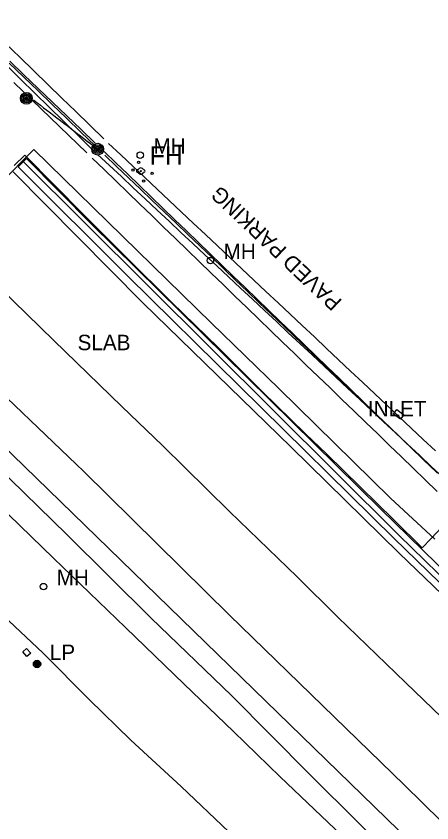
# Model space of a CAD drawing. Extents: x 368532 to 392481, y 10654822 to 10676899.
# Drawn here: x 382974.2 to 383108.4, y 10656177.5 to 10656438.1 of the extents above; entities that cross this region are included whole.
import ezdxf

# ---------------------------------------------------------------- set-up
doc = ezdxf.new("R2010")
doc.units = 0
for name, color, linetype in [('p_Catenary', 7, 'Continuous'), ('p_drainage inlet', 7, 'Continuous'), ('p_dtm obscured area', 7, 'Continuous'), ('p_dtm slab', 7, 'Continuous'), ('p_railroad rr control', 7, 'Continuous'), ('p_road dirt road', 7, 'Continuous'), ('p_road general road feature', 7, 'Continuous'), ('p_structure fence', 7, 'Continuous'), ('p_structure unidentified', 7, 'Continuous'), ('p_structure wall', 7, 'Continuous'), ('p_utility fire hydrant', 7, 'Continuous'), ('p_utility general pole', 7, 'Continuous'), ('p_utility manhole', 7, 'Continuous')]:
    doc.layers.add(name, color=color, linetype=linetype)

msp = doc.modelspace()

# ---------------------------------------------------------------- linework, layer by layer
at = {"layer": 'p_Catenary'}
for points in [[(382970.78, 10656429.23), (382975.3, 10656424.84), (382979.83, 10656420.45), (382984.36, 10656416.06), (382988.88, 10656411.67), (382993.41, 10656407.28), (382997.94, 10656402.89), (383002.47, 10656398.5)], [(382971.02, 10656422.29), (382975.6, 10656417.78), (382980.19, 10656413.27), (382984.77, 10656408.76), (382989.36, 10656404.26), (382993.95, 10656399.75), (382998.53, 10656395.24)], [(382971.92, 10656422.98), (382976.55, 10656418.52), (382981.18, 10656414.06), (382985.81, 10656409.6), (382990.44, 10656405.14), (382995.07, 10656400.68), (382999.69, 10656396.22)], [(382972.09, 10656423.59), (382976.69, 10656419.18), (382981.3, 10656414.76), (382985.91, 10656410.35), (382990.52, 10656405.94), (382995.13, 10656401.52), (382999.73, 10656397.11)], [(382973.45, 10656416.74), (382997.02, 10656393.94)], [(382979.81, 10656411.05), (382980.89, 10656410.22), (382981.97, 10656409.39), (382983.04, 10656408.56), (382984.12, 10656407.73), (382985.2, 10656406.9), (382986.28, 10656406.07), (382987.35, 10656405.24), (382988.43, 10656404.41), (382989.51, 10656403.58), (382990.59, 10656402.75), (382991.66, 10656401.92), (382992.74, 10656401.09), (382993.82, 10656400.26), (382994.9, 10656399.43), (382995.97, 10656398.6), (382997.05, 10656397.77), (382998.13, 10656396.94), (382999.21, 10656396.11), (383000.28, 10656395.28)], [(383004.03, 10656396.99), (383007.94, 10656393.31), (383011.85, 10656389.64), (383015.76, 10656385.96), (383019.67, 10656382.28), (383023.58, 10656378.6), (383027.48, 10656374.92), (383031.39, 10656371.24), (383035.3, 10656367.56), (383039.21, 10656363.89), (383043.12, 10656360.21), (383047.03, 10656356.53), (383050.94, 10656352.85), (383054.85, 10656349.17), (383058.75, 10656345.49), (383062.66, 10656341.81), (383066.57, 10656338.13), (383070.48, 10656334.46), (383074.39, 10656330.78), (383078.3, 10656327.1), (383082.21, 10656323.42), (383086.12, 10656319.74), (383090.02, 10656316.06), (383093.93, 10656312.38), (383097.84, 10656308.71), (383101.75, 10656305.03), (383105.66, 10656301.35), (383109.57, 10656297.67)], [(383002.6, 10656394.35), (383006.39, 10656390.69), (383010.18, 10656387.03), (383013.97, 10656383.37), (383017.77, 10656379.7), (383021.56, 10656376.04), (383025.35, 10656372.38), (383029.14, 10656368.72), (383032.94, 10656365.06), (383036.73, 10656361.4), (383040.52, 10656357.73), (383044.31, 10656354.07), (383048.11, 10656350.41), (383051.9, 10656346.75), (383055.69, 10656343.09), (383059.49, 10656339.43), (383063.28, 10656335.77), (383067.07, 10656332.1), (383070.86, 10656328.44), (383074.66, 10656324.78), (383078.45, 10656321.12), (383082.24, 10656317.46), (383086.03, 10656313.8), (383089.83, 10656310.13), (383093.62, 10656306.47), (383097.41, 10656302.81), (383101.2, 10656299.15), (383105, 10656295.49), (383108.79, 10656291.83)], [(382998.73, 10656392.25), (383002.58, 10656388.54), (383006.42, 10656384.83), (383010.26, 10656381.11), (383014.1, 10656377.4), (383017.94, 10656373.69), (383021.78, 10656369.97), (383025.63, 10656366.26), (383029.47, 10656362.55), (383033.31, 10656358.83), (383037.15, 10656355.12), (383040.99, 10656351.41), (383044.84, 10656347.69), (383048.68, 10656343.98), (383052.52, 10656340.27), (383056.36, 10656336.55), (383060.2, 10656332.84), (383064.05, 10656329.13), (383067.89, 10656325.41), (383071.73, 10656321.7), (383075.57, 10656317.99), (383079.41, 10656314.27), (383083.25, 10656310.56), (383087.1, 10656306.85), (383090.94, 10656303.13), (383094.78, 10656299.42), (383098.62, 10656295.71), (383102.46, 10656291.99), (383106.31, 10656288.28), (383110.15, 10656284.57)], [(383000.44, 10656393.48), (383004.29, 10656389.88), (383008.14, 10656386.28), (383011.99, 10656382.67), (383015.84, 10656379.07), (383019.7, 10656375.47), (383023.55, 10656371.87), (383027.4, 10656368.27), (383031.25, 10656364.67), (383035.1, 10656361.06), (383038.95, 10656357.46), (383042.8, 10656353.86), (383046.65, 10656350.26), (383050.5, 10656346.66), (383054.35, 10656343.06), (383058.21, 10656339.46), (383062.06, 10656335.85), (383065.91, 10656332.25), (383069.76, 10656328.65), (383073.61, 10656325.05), (383077.46, 10656321.45), (383081.31, 10656317.85), (383085.16, 10656314.24), (383089.01, 10656310.64), (383092.87, 10656307.04), (383096.72, 10656303.44), (383100.57, 10656299.84), (383104.42, 10656296.24), (383108.27, 10656292.63), (383112.12, 10656289.03)], [(383002.78, 10656393.23), (383006.62, 10656389.56), (383010.46, 10656385.89), (383014.3, 10656382.22), (383018.14, 10656378.55), (383021.98, 10656374.88), (383025.82, 10656371.22), (383029.66, 10656367.55), (383033.5, 10656363.88), (383037.34, 10656360.21), (383041.18, 10656356.54), (383045.02, 10656352.87), (383048.86, 10656349.2), (383052.7, 10656345.53), (383056.54, 10656341.86), (383060.38, 10656338.19), (383064.22, 10656334.52), (383068.06, 10656330.85), (383071.9, 10656327.19), (383075.74, 10656323.52), (383079.58, 10656319.85), (383083.42, 10656316.18), (383087.26, 10656312.51), (383091.1, 10656308.84), (383094.94, 10656305.17), (383098.78, 10656301.5), (383102.62, 10656297.83), (383106.46, 10656294.16), (383110.3, 10656290.49)]]:
    msp.add_lwpolyline(points, dxfattribs=at)
at = {"layer": 'p_drainage inlet'}
for p, q in [((383096.06, 10656309.57), (383097.15, 10656311.03)), ((383097.15, 10656311.03), (383099.39, 10656309.34)), ((383098.29, 10656307.89), (383096.06, 10656309.57)), ((383099.39, 10656309.34), (383098.29, 10656307.89))]:
    msp.add_line(p, q, dxfattribs=at)
at = {"layer": 'p_dtm obscured area'}
for points in [[(382832.74, 10656446.44), (382886.6, 10656393.25), (382939, 10656345.54), (382995.99, 10656291.03), (383043.04, 10656244.56), (383099.52, 10656189.78), (383147.29, 10656142.76), (383197, 10656093.37)], [(383164.44, 10656100.24), (383133.56, 10656130.26), (383100.79, 10656161.57), (383069.01, 10656193.09), (383043.67, 10656218.65), (383017.8, 10656243.58), (382990.58, 10656270.6), (382962.94, 10656297.47), (382929.7, 10656329.8), (382908.24, 10656350.9), (382883.85, 10656374.87), (382861.89, 10656395.47), (382841.28, 10656414.89), (382820.76, 10656435.21)]]:
    msp.add_lwpolyline(points, dxfattribs=at)
at = {"layer": 'p_dtm slab'}
for p, q in [((382973.16, 10656387.8), (383015.04, 10656345.54)), ((382986.32, 10656333.28), (382968.81, 10656350.39)), ((383015.04, 10656345.54), (383063.04, 10656298.83)), ((383008.28, 10656312.03), (382986.32, 10656333.28)), ((383021.41, 10656299.42), (383008.28, 10656312.03)), ((383043.11, 10656278.12), (383021.41, 10656299.42)), ((383063.04, 10656298.83), (383097.87, 10656264.62)), ((383064.98, 10656256.94), (383043.11, 10656278.12)), ((383097.87, 10656264.62), (383128.44, 10656235.06)), ((383078.12, 10656243.98), (383064.98, 10656256.94)), ((383099.89, 10656222.77), (383078.12, 10656243.98)), ((383121.76, 10656201.68), (383099.89, 10656222.77))]:
    msp.add_line(p, q, dxfattribs=at)
at = {"layer": 'p_railroad rr control'}
msp.add_lwpolyline([(383869.28, 10655424.57), (381558.23, 10657672.49)], dxfattribs=at)
at = {"layer": 'p_road dirt road'}
for p, q in [((382959.95, 10656288.47), (382986.19, 10656262.97)), ((382986.19, 10656262.97), (383009.52, 10656240.54)), ((382967.9, 10656246.3), (382982.86, 10656232.34)), ((383009.52, 10656240.54), (383028.38, 10656222.31)), ((382982.86, 10656232.34), (382997.78, 10656217.31)), ((383028.38, 10656222.31), (383044.35, 10656206.96)), ((382997.78, 10656217.31), (383011.21, 10656204.14)), ((383044.35, 10656206.96), (383059.39, 10656192.32)), ((383011.21, 10656204.14), (383027.46, 10656189.24)), ((383059.39, 10656192.32), (383081.76, 10656171.17)), ((383027.46, 10656189.24), (383042.87, 10656174.51))]:
    msp.add_line(p, q, dxfattribs=at)
at = {"layer": 'p_road general road feature'}
for p, q in [((382976.98, 10656393.2), (382973.52, 10656389.93)), ((382995.86, 10656374), (382976.98, 10656393.2)), ((383009.75, 10656360.13), (382995.86, 10656374)), ((383024.5, 10656345.63), (383009.75, 10656360.13)), ((383039.37, 10656331.07), (383024.5, 10656345.63)), ((383053.63, 10656316.88), (383039.37, 10656331.07)), ((383067.66, 10656303.16), (383053.63, 10656316.88)), ((383074.54, 10656296.59), (383067.66, 10656303.16)), ((383096.16, 10656275.34), (383074.54, 10656296.59)), ((383105.32, 10656266.38), (383096.16, 10656275.34)), ((383113.35, 10656274.8), (383108.26, 10656269.36)), ((383108.26, 10656269.36), (383105.32, 10656266.38))]:
    msp.add_line(p, q, dxfattribs=at)
at = {"layer": 'p_structure fence'}
for p, q in [((382979.88, 10656395.05), (382976.26, 10656391.42)), ((383037.31, 10656338.92), (382979.88, 10656395.05)), ((382976.26, 10656391.42), (382969.13, 10656384.04)), ((382976.26, 10656391.42), (383097.79, 10656270.4)), ((383058.99, 10656317.82), (383037.31, 10656338.92)), ((383095.1, 10656282.43), (383058.99, 10656317.82)), ((383109.39, 10656269.08), (383095.1, 10656282.43)), ((383097.79, 10656270.4), (383205.79, 10656164.65))]:
    msp.add_line(p, q, dxfattribs=at)
at = {"layer": 'p_structure unidentified'}
for p, q in [((382976.29, 10656232.71), (382977.51, 10656233.8)), ((382977.64, 10656231.2), (382976.29, 10656232.71)), ((382977.51, 10656233.8), (382978.86, 10656232.29)), ((382978.86, 10656232.29), (382977.64, 10656231.2))]:
    msp.add_line(p, q, dxfattribs=at)
for centre in [(383013.7, 10656390.86), (383011.9, 10656388.38), (383018.09, 10656387.36), (383015.3, 10656384.86)]:
    msp.add_circle(centre, 0.375, dxfattribs=at)
at = {"layer": 'p_structure wall'}
for p, q in [((382974.78, 10656389.48), (382977.53, 10656392.14)), ((382977.53, 10656392.14), (382998.63, 10656370.78)), ((383010.35, 10656354.03), (382974.78, 10656389.48)), ((382998.63, 10656370.78), (383091.99, 10656278.81)), ((383046.23, 10656318.67), (383010.35, 10656354.03)), ((383096.32, 10656269.37), (383046.23, 10656318.67)), ((383091.99, 10656278.81), (383185.54, 10656187.33)), ((383168.33, 10656198.74), (383096.32, 10656269.37))]:
    msp.add_line(p, q, dxfattribs=at)
at = {"layer": 'p_utility fire hydrant'}
msp.add_circle((383014.4, 10656388.07), 0.171, dxfattribs=at)
for centre, radius, start, end in [((383013.4, 10656388.07), 0.404, 74.8142, 280.1755), ((383014.4, 10656388.07), 1, 22.2367, 157.249), ((383015.4, 10656388.07), 0.408, 257.9052, 102.0948), ((383014.4, 10656388.07), 1, 202.2906, 337.9941)]:
    msp.add_arc(centre, radius, start, end, dxfattribs=at)
at = {"layer": 'p_utility general pole'}
for centre, radius in [((382977.47, 10656411.57), 1.9), ((382977.47, 10656411.57), 1.44), ((382977.47, 10656411.57), 0.973), ((382977.47, 10656411.57), 0.539), ((382977.47, 10656411.57), 0.192), ((383000.5, 10656395.15), 1.9), ((383000.5, 10656395.15), 1.44), ((383000.5, 10656395.15), 0.973), ((383000.5, 10656395.15), 0.539), ((383000.5, 10656395.15), 0.192), ((382980.9, 10656228.79), 1.19), ((382980.9, 10656228.79), 0.901), ((382980.9, 10656228.79), 0.608), ((382980.9, 10656228.79), 0.337), ((382980.9, 10656228.79), 0.12)]:
    msp.add_circle(centre, radius, dxfattribs=at)
at = {"layer": 'p_utility manhole'}
for centre in [(383014.25, 10656393.21), (383036.9, 10656359.15), (382982.97, 10656253.79)]:
    msp.add_circle(centre, 1.05, dxfattribs=at)

# ---------------------------------------------------------------- texts
at = {"layer": 'p_drainage inlet'}
msp.add_text(' INLET', height=5, dxfattribs=at).set_placement((383085.91, 10656308.82))
at = {"layer": 'p_dtm slab'}
msp.add_text(' SLAB', height=5, dxfattribs=at).set_placement((382992.14, 10656330.19))
at = {"layer": 'p_road general road feature'}
msp.add_text(' PAVED PARKING', height=5, rotation=136.646, dxfattribs=at).set_placement((383081.06, 10656344.88))
at = {"layer": 'p_utility fire hydrant'}
msp.add_text('FH', height=6, dxfattribs=at).set_placement((383017.28, 10656390.12))
at = {"layer": 'p_utility general pole'}
msp.add_text('LP', height=5, dxfattribs=at).set_placement((382985.02, 10656230.08))
at = {"layer": 'p_utility manhole'}
for p in [(383018.52, 10656393.67), (383041.17, 10656359.61), (382987.24, 10656254.25)]:
    msp.add_text('MH', height=5, dxfattribs=at).set_placement(p)

doc.saveas('drawing.dxf')
